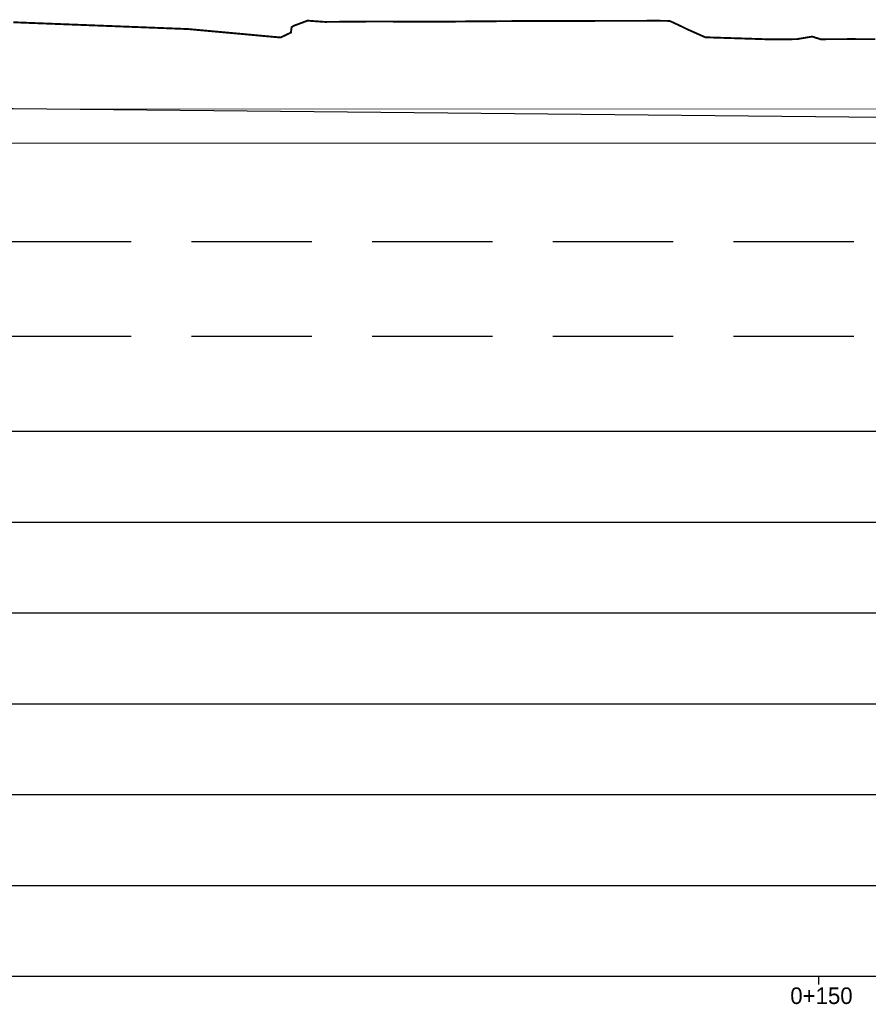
# Model space of a CAD drawing. Header units: metres. Extents: x 3458045 to 3462392, y 5482308 to 5484762.
# Tile 336 of 458: x 3461067 to 3461112, y 5483955 to 5484006. Entities that reach past the tile are written whole.
import ezdxf

# ---------------------------------------------------------------- set-up
doc = ezdxf.new("R2010")
doc.units = ezdxf.units.M
doc.linetypes.add('VERDECKT', pattern=[9.525, 6.35, -3.175])
for name, color, linetype in [('SP_GELÄNDE-BESTAND', 251, 'CONTINUOUS'), ('SP_GRADIENTE', 3, 'CONTINUOUS'), ('SP_HW10', 170, 'VERDECKT'), ('SP_HW100', 170, 'VERDECKT')]:
    doc.layers.add(name, color=color, linetype=linetype)
doc.layers.add('SP_Höhenplan-Beschriftung-Linien', color=2, linetype='CONTINUOUS', lineweight=25)
doc.layers.add('SP_Höhenplan-Beschriftung-Text', color=2, linetype='CONTINUOUS', lineweight=25)
doc.styles.add('K_ISOCP', font='k_isocp.shx')

msp = doc.modelspace()

# ---------------------------------------------------------------- linework, layer by layer
at = {"layer": 'SP_GELÄNDE-BESTAND', "const_width": 0.1}
msp.add_lwpolyline([(3461066.7214, 5484006.3603), (3461069.1844, 5484006.2645), (3461074.1844, 5484006.07), (3461075.9547, 5484006.0011), (3461079.1844, 5484005.7061), (3461080.8138, 5484005.5572), (3461081.0977, 5484005.6904), (3461081.3615, 5484005.8167), (3461081.3986, 5484006.0985), (3461081.5026, 5484006.1716), (3461082.2391, 5484006.4452), (3461083.0899, 5484006.3815), (3461083.0986, 5484006.3811), (3461083.2065, 5484006.3798), (3461084.1844, 5484006.3881), (3461085.8009, 5484006.402), (3461089.0773, 5484006.3876), (3461089.1844, 5484006.3887), (3461090.8024, 5484006.4059), (3461090.8499, 5484006.4052), (3461091.1047, 5484006.4073), (3461091.5286, 5484006.4107), (3461093.7412, 5484006.4261), (3461094.1844, 5484006.4278), (3461094.6216, 5484006.4295), (3461096.5756, 5484006.428), (3461097.1267, 5484006.4325), (3461099.1844, 5484006.4366), (3461100.7418, 5484006.4397), (3461101.3189, 5484006.4318), (3461101.3827, 5484006.4076), (3461101.9723, 5484006.1334), (3461102.2013, 5484006.0176), (3461102.2088, 5484006.0142), (3461103.2085, 5484005.5682), (3461104.1844, 5484005.537), (3461106.1012, 5484005.4757), (3461106.5333, 5484005.4597), (3461108.022, 5484005.4678), (3461108.8444, 5484005.6059), (3461109.1844, 5484005.4982), (3461109.2883, 5484005.4653), (3461110.0492, 5484005.4687), (3461110.8661, 5484005.473), (3461112.1816, 5484005.4682)], dxfattribs=at)
at = {"layer": 'SP_GRADIENTE'}
msp.add_lwpolyline([(3461064.94, 5484001.8267), (3461138.9685, 5484001.0943)], dxfattribs=at)
at = {"layer": 'SP_HW10', "lineweight": 30, "const_width": 0.05}
msp.add_lwpolyline([(3460947.0765, 5483999.9867), (3461463.4646, 5483999.9867)], dxfattribs=at)
at = {"layer": 'SP_HW100', "lineweight": 30, "const_width": 0.05}
msp.add_lwpolyline([(3460947.0765, 5484001.7867), (3461463.4646, 5484001.7867)], dxfattribs=at)
at = {"layer": 'SP_Höhenplan-Beschriftung-Linien', "color": 251, "linetype": 'VERDECKT'}
for p, q in [((3461463.4646, 5483994.7871), (3460950.7074, 5483994.7871)), ((3461463.4646, 5483989.7871), (3460950.7074, 5483989.7871))]:
    msp.add_line(p, q, dxfattribs=at)
at = {"layer": 'SP_Höhenplan-Beschriftung-Linien', "color": 3}
msp.add_line((3461463.4646, 5483984.7871), (3460947.0765, 5483984.7871), dxfattribs=at)
at = {"layer": 'SP_Höhenplan-Beschriftung-Linien', "color": 2}
for p, q in [((3461463.4646, 5483979.9975), (3460947.0765, 5483979.9975)), ((3461463.4646, 5483975.2078), (3460947.0765, 5483975.2078)), ((3461463.4646, 5483970.4182), (3460947.0765, 5483970.4182)), ((3461463.4646, 5483965.6286), (3460947.0765, 5483965.6286)), ((3461463.4646, 5483960.8389), (3460947.0765, 5483960.8389)), ((3461463.4646, 5483956.0493), (3460947.0765, 5483956.0493))]:
    msp.add_line(p, q, dxfattribs=at)
at = {"layer": 'SP_Höhenplan-Beschriftung-Text', "color": 2}
msp.add_line((3461109.1844, 5483956.0493), (3461109.1844, 5483955.6392), dxfattribs=at)

# ---------------------------------------------------------------- texts
at = {"layer": 'SP_Höhenplan-Beschriftung-Text', "style": 'K_ISOCP'}
msp.add_text('0+150', height=0.875, dxfattribs=at).set_placement((3461107.6903, 5483954.6057))

doc.saveas('drawing.dxf')
